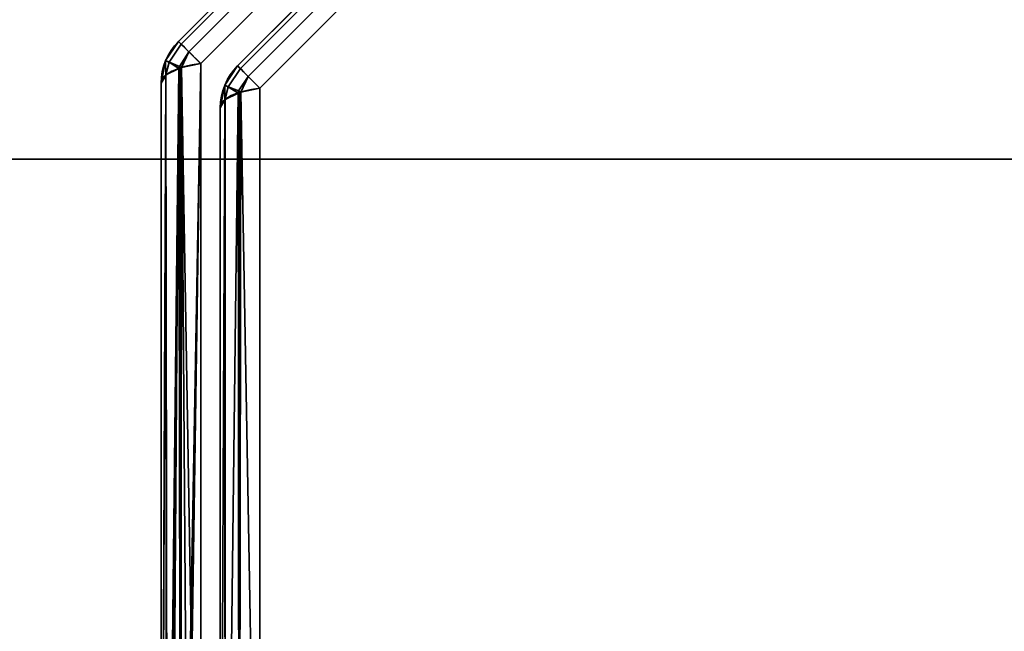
# Model space of a CAD drawing. Header units: millimetres. Extents: x -508 to 6708, y -115 to 193.
# Tile 306 of 656: x 1108.69 to 1120.33, y -15.58 to -8.35. Entities that reach past the tile are written whole.
import ezdxf

# ---------------------------------------------------------------- set-up
doc = ezdxf.new("R2010")
doc.units = ezdxf.units.MM
doc.layers.add('151', color=7, linetype='Continuous', true_color=0xffffff)

# ---------------------------------------------------------------- blocks, each defined once
blk = doc.blocks.new('UG_SURFACE_002')
at = {"layer": '151', "color": 252, "linetype": 'Continuous', "lineweight": 35}
for points in [[(2057.5, -10, 2215.25), (2057.5, 174.4, 2215.25), (942.5, 174.4, 2215.25), (942.5, -10, 2215.25)], [(1092.5, -10, 2065.25), (1092.5, 174.4, 2065.25), (1907.5, 174.4, 2065.25), (1907.5, -10, 2065.25)], [(2057.5, -10, 2215.25), (942.5, -10, 2215.25), (1092.5, -10, 2065.25), (1907.5, -10, 2065.25)]]:
    blk.add_3dface(points, dxfattribs=at)
blk = doc.blocks.new('UG_SURFACE_144')
at = {"layer": '151', "color": 252, "linetype": 'Continuous', "lineweight": 35}
for points in [[(1110.596, -8.637, 1157.986), (1120.637, 1.404, 1157.986), (1120.605, 1.436, 1157.739), (1110.564, -8.605, 1157.739)], [(1120.637, 1.404, 1010.514), (1110.596, -8.637, 1010.514), (1110.564, -8.605, 1010.761), (1120.605, 1.436, 1010.761)], [(1120.605, 1.436, 1157.739), (1120.605, 1.436, 1010.761), (1110.564, -8.605, 1010.761), (1110.564, -8.605, 1157.739)], [(1120.637, 1.404, 1157.987), (1120.637, 1.404, 1157.986), (1110.596, -8.637, 1157.986), (1110.596, -8.637, 1157.987)], [(1110.596, -8.637, 1157.987), (1110.688, -8.729, 1158.201), (1120.729, 1.312, 1158.201), (1120.637, 1.404, 1157.987)], [(1120.637, 1.404, 1010.513), (1120.729, 1.312, 1010.299), (1110.688, -8.729, 1010.299), (1110.596, -8.637, 1010.513)], [(1110.596, -8.637, 1010.513), (1110.596, -8.637, 1010.514), (1120.637, 1.404, 1010.514), (1120.637, 1.404, 1010.513)], [(1120.73, 1.311, 1158.204), (1120.729, 1.312, 1158.201), (1110.688, -8.729, 1158.201), (1110.689, -8.73, 1158.204)], [(1110.689, -8.73, 1010.296), (1110.688, -8.729, 1010.299), (1120.729, 1.312, 1010.299), (1120.73, 1.311, 1010.296)], [(1110.689, -8.73, 1158.204), (1110.827, -8.868, 1158.357), (1120.867, 1.173, 1158.357), (1120.73, 1.311, 1158.204)], [(1120.73, 1.311, 1010.296), (1120.867, 1.173, 1010.143), (1110.827, -8.868, 1010.143), (1110.689, -8.73, 1010.296)], [(1120.867, 1.173, 1158.357), (1110.827, -8.868, 1158.357), (1110.827, -22.332, 1163.419), (1130.252, -22.332, 1170.723)], [(1130.252, -22.332, 997.777), (1110.827, -22.332, 1005.08), (1110.827, -8.868, 1010.143), (1120.867, 1.173, 1010.143)], [(1111.296, -8.927, 1010.935), (1120.927, 0.704, 1010.935), (1120.895, 0.736, 1011.182), (1111.264, -8.895, 1011.182)], [(1120.895, 0.736, 1157.318), (1111.264, -8.895, 1157.318), (1111.264, -8.895, 1011.182), (1120.895, 0.736, 1011.182)], [(1120.927, 0.704, 1157.565), (1111.296, -8.927, 1157.565), (1111.264, -8.895, 1157.318), (1120.895, 0.736, 1157.318)], [(1120.927, 0.704, 1010.933), (1120.927, 0.704, 1010.935), (1111.296, -8.927, 1010.935), (1111.296, -8.927, 1010.933)], [(1111.296, -8.927, 1010.933), (1111.388, -9.019, 1010.72), (1121.019, 0.612, 1010.72), (1120.927, 0.704, 1010.933)], [(1120.927, 0.704, 1157.567), (1121.019, 0.612, 1157.78), (1111.388, -9.019, 1157.78), (1111.296, -8.927, 1157.567)], [(1111.296, -8.927, 1157.567), (1111.296, -8.927, 1157.565), (1120.927, 0.704, 1157.565), (1120.927, 0.704, 1157.567)], [(1121.02, 0.611, 1010.717), (1121.019, 0.612, 1010.72), (1111.388, -9.019, 1010.72), (1111.389, -9.02, 1010.717)], [(1111.389, -9.02, 1157.783), (1111.388, -9.019, 1157.78), (1121.019, 0.612, 1157.78), (1121.02, 0.611, 1157.783)], [(1111.389, -9.02, 1010.717), (1111.527, -9.157, 1010.564), (1121.158, 0.473, 1010.564), (1121.02, 0.611, 1010.717)], [(1121.02, 0.611, 1157.783), (1121.158, 0.473, 1157.936), (1111.527, -9.157, 1157.936), (1111.389, -9.02, 1157.783)], [(1130.485, -22.565, 1170.105), (1111.527, -21.868, 1162.715), (1111.527, -9.157, 1157.936), (1121.158, 0.473, 1157.936)], [(1121.158, 0.473, 1010.564), (1111.527, -9.157, 1010.564), (1111.527, -21.868, 1005.785), (1130.485, -22.565, 998.395)], [(1110.412, -8.832, 1010.761), (1110.412, -8.832, 1157.739), (1110.564, -8.605, 1157.739), (1110.564, -8.605, 1010.761)], [(1110.454, -8.851, 1157.987), (1110.596, -8.637, 1157.986), (1110.564, -8.605, 1157.739), (1110.412, -8.832, 1157.739)], [(1110.454, -8.851, 1010.513), (1110.412, -8.832, 1010.761), (1110.564, -8.605, 1010.761), (1110.596, -8.637, 1010.514)], [(1110.454, -8.851, 1157.987), (1110.596, -8.637, 1157.987), (1110.596, -8.637, 1157.986)], [(1110.688, -8.729, 1158.201), (1110.596, -8.637, 1157.987), (1110.454, -8.851, 1157.987), (1110.575, -8.901, 1158.204)], [(1110.575, -8.901, 1010.296), (1110.454, -8.851, 1010.513), (1110.596, -8.637, 1010.513), (1110.688, -8.729, 1010.299)], [(1110.596, -8.637, 1010.514), (1110.596, -8.637, 1010.513), (1110.454, -8.851, 1010.513)], [(1110.575, -8.901, 1158.204), (1110.689, -8.73, 1158.204), (1110.688, -8.729, 1158.201)], [(1110.688, -8.729, 1010.299), (1110.689, -8.73, 1010.296), (1110.575, -8.901, 1010.296)], [(1110.689, -8.73, 1158.204), (1110.575, -8.901, 1158.204), (1110.6, -8.916, 1158.229)], [(1110.6, -8.916, 1010.271), (1110.575, -8.901, 1010.296), (1110.689, -8.73, 1010.296)], [(1110.6, -8.916, 1158.229), (1110.827, -8.868, 1158.357), (1110.689, -8.73, 1158.204)], [(1110.689, -8.73, 1010.296), (1110.827, -8.868, 1010.143), (1110.6, -8.916, 1010.271)], [(1110.412, -8.834, 1010.761), (1110.359, -9.1, 1010.761), (1110.359, -9.1, 1157.739), (1110.412, -8.834, 1157.739)], [(1110.412, -8.834, 1157.739), (1110.359, -9.1, 1157.739), (1110.414, -9.007, 1157.987)], [(1110.414, -9.007, 1010.513), (1110.359, -9.1, 1010.761), (1110.412, -8.834, 1010.761)], [(1110.412, -8.834, 1157.739), (1110.412, -8.832, 1157.739), (1110.412, -8.832, 1010.761), (1110.412, -8.834, 1010.761)], [(1110.412, -8.832, 1157.739), (1110.412, -8.834, 1157.739), (1110.454, -8.851, 1157.987)], [(1110.454, -8.851, 1010.513), (1110.412, -8.834, 1010.761), (1110.412, -8.832, 1010.761)], [(1110.414, -9.007, 1157.987), (1110.454, -8.851, 1157.987), (1110.412, -8.834, 1157.739)], [(1110.412, -8.834, 1010.761), (1110.454, -8.851, 1010.513), (1110.414, -9.007, 1010.513)], [(1110.454, -8.851, 1157.987), (1110.414, -9.007, 1157.987), (1110.417, -9.002, 1158.001)], [(1110.417, -9.002, 1010.499), (1110.414, -9.007, 1010.513), (1110.454, -8.851, 1010.513)], [(1110.454, -8.851, 1157.987), (1110.417, -9.002, 1158.001), (1110.57, -8.926, 1158.202)], [(1110.57, -8.926, 1010.298), (1110.417, -9.002, 1010.499), (1110.454, -8.851, 1010.513)], [(1110.57, -8.926, 1158.202), (1110.417, -9.002, 1158.001), (1110.424, -22.198, 1162.96)], [(1110.433, -22.196, 1005.545), (1110.417, -9.002, 1010.499), (1110.57, -8.926, 1010.298)], [(1110.582, -8.92, 1158.219), (1110.57, -8.926, 1158.202), (1110.424, -22.198, 1162.96)], [(1110.424, -22.198, 1162.96), (1110.432, -22.21, 1163.001), (1110.582, -8.92, 1158.219)], [(1110.432, -22.21, 1163.001), (1110.59, -22.278, 1163.234), (1110.582, -8.92, 1158.219)], [(1110.57, -8.926, 1010.298), (1110.475, -22.236, 1005.41), (1110.433, -22.196, 1005.545)], [(1110.57, -8.926, 1158.202), (1110.575, -8.901, 1158.204), (1110.454, -8.851, 1157.987)], [(1110.454, -8.851, 1010.513), (1110.575, -8.901, 1010.296), (1110.57, -8.926, 1010.298)], [(1110.57, -8.926, 1010.298), (1110.594, -22.276, 1005.272), (1110.475, -22.236, 1005.41)], [(1110.575, -8.901, 1158.204), (1110.57, -8.926, 1158.202), (1110.582, -8.92, 1158.219)], [(1110.582, -8.92, 1010.281), (1110.57, -8.926, 1010.298), (1110.575, -8.901, 1010.296)], [(1110.57, -8.926, 1010.298), (1110.582, -8.92, 1010.281), (1110.594, -22.276, 1005.272)], [(1110.582, -8.92, 1158.219), (1110.6, -8.916, 1158.229), (1110.575, -8.901, 1158.204)], [(1110.575, -8.901, 1010.296), (1110.6, -8.916, 1010.271), (1110.582, -8.92, 1010.281)], [(1110.6, -8.916, 1158.229), (1110.582, -8.92, 1158.219), (1110.59, -22.278, 1163.234)], [(1110.594, -22.276, 1005.272), (1110.582, -8.92, 1010.281), (1110.6, -8.916, 1010.271)], [(1110.827, -8.868, 1158.357), (1110.6, -8.916, 1158.229), (1110.59, -22.278, 1163.234)], [(1110.59, -22.278, 1163.234), (1110.627, -22.294, 1163.288), (1110.827, -8.868, 1158.357)], [(1110.6, -8.916, 1010.271), (1110.693, -22.31, 1005.157), (1110.594, -22.276, 1005.272)], [(1110.6, -8.916, 1010.271), (1110.827, -8.868, 1010.143), (1110.827, -22.332, 1005.08)], [(1110.6, -8.916, 1010.271), (1110.827, -22.332, 1005.08), (1110.693, -22.31, 1005.157)], [(1110.627, -22.294, 1163.288), (1110.827, -22.332, 1163.419), (1110.827, -8.868, 1158.357)], [(1111.112, -9.122, 1157.318), (1111.112, -9.122, 1011.182), (1111.264, -8.895, 1011.182), (1111.264, -8.895, 1157.318)], [(1111.154, -9.141, 1010.933), (1111.296, -8.927, 1010.935), (1111.264, -8.895, 1011.182), (1111.112, -9.122, 1011.182)], [(1111.112, -9.122, 1157.318), (1111.264, -8.895, 1157.318), (1111.296, -8.927, 1157.565), (1111.154, -9.141, 1157.567)], [(1111.154, -9.141, 1010.933), (1111.296, -8.927, 1010.933), (1111.296, -8.927, 1010.935)], [(1111.388, -9.019, 1010.72), (1111.296, -8.927, 1010.933), (1111.154, -9.141, 1010.933), (1111.275, -9.191, 1010.717)], [(1111.275, -9.191, 1157.783), (1111.154, -9.141, 1157.567), (1111.296, -8.927, 1157.567), (1111.388, -9.019, 1157.78)], [(1111.296, -8.927, 1157.565), (1111.296, -8.927, 1157.567), (1111.154, -9.141, 1157.567)], [(1110.417, -9.002, 1158.001), (1110.414, -9.007, 1157.987), (1110.359, -22.1, 1162.627)], [(1110.359, -22.1, 1162.627), (1110.424, -22.198, 1162.96), (1110.417, -9.002, 1158.001)], [(1110.414, -9.007, 1157.987), (1110.359, -9.1, 1157.739), (1110.359, -22.1, 1162.627)], [(1110.414, -9.007, 1010.513), (1110.364, -22.131, 1005.768), (1110.359, -22.1, 1005.873)], [(1110.359, -22.1, 1005.873), (1110.359, -9.1, 1010.761), (1110.414, -9.007, 1010.513)], [(1110.414, -9.007, 1010.513), (1110.433, -22.196, 1005.545), (1110.364, -22.131, 1005.768)], [(1110.414, -9.007, 1010.513), (1110.417, -9.002, 1010.499), (1110.433, -22.196, 1005.545)], [(1111.275, -9.191, 1010.717), (1111.389, -9.02, 1010.717), (1111.388, -9.019, 1010.72)], [(1111.388, -9.019, 1157.78), (1111.389, -9.02, 1157.783), (1111.275, -9.191, 1157.783)], [(1111.389, -9.02, 1010.717), (1111.275, -9.191, 1010.717), (1111.3, -9.206, 1010.692)], [(1111.3, -9.206, 1157.808), (1111.275, -9.191, 1157.783), (1111.389, -9.02, 1157.783)], [(1111.3, -9.206, 1010.692), (1111.527, -9.157, 1010.564), (1111.389, -9.02, 1010.717)], [(1111.389, -9.02, 1157.783), (1111.527, -9.157, 1157.936), (1111.3, -9.206, 1157.808)], [(1110.359, -22.1, 1005.873), (1110.359, -22.1, 1162.627), (1110.359, -9.1, 1157.739), (1110.359, -9.1, 1010.761)], [(1111.112, -9.123, 1157.318), (1111.059, -9.39, 1157.318), (1111.059, -9.39, 1011.182), (1111.112, -9.123, 1011.182)], [(1111.112, -9.123, 1011.182), (1111.059, -9.39, 1011.182), (1111.114, -9.297, 1010.934)], [(1111.114, -9.297, 1157.566), (1111.059, -9.39, 1157.318), (1111.112, -9.123, 1157.318)], [(1111.112, -9.123, 1011.182), (1111.112, -9.122, 1011.182), (1111.112, -9.122, 1157.318), (1111.112, -9.123, 1157.318)], [(1111.112, -9.122, 1011.182), (1111.112, -9.123, 1011.182), (1111.154, -9.141, 1010.933)], [(1111.154, -9.141, 1157.567), (1111.112, -9.123, 1157.318), (1111.112, -9.122, 1157.318)], [(1111.114, -9.297, 1010.934), (1111.154, -9.141, 1010.933), (1111.112, -9.123, 1011.182)], [(1111.112, -9.123, 1157.318), (1111.154, -9.141, 1157.567), (1111.114, -9.297, 1157.566)], [(1111.154, -9.141, 1010.933), (1111.114, -9.297, 1010.934), (1111.117, -9.291, 1010.92)], [(1111.117, -9.291, 1157.58), (1111.114, -9.297, 1157.566), (1111.154, -9.141, 1157.567)], [(1111.154, -9.141, 1010.933), (1111.117, -9.291, 1010.92), (1111.27, -9.216, 1010.718)], [(1111.27, -9.216, 1157.781), (1111.117, -9.291, 1157.58), (1111.154, -9.141, 1157.567)], [(1111.27, -9.216, 1010.718), (1111.275, -9.191, 1010.717), (1111.154, -9.141, 1010.933)], [(1111.154, -9.141, 1157.567), (1111.275, -9.191, 1157.783), (1111.27, -9.216, 1157.781)], [(1111.275, -9.191, 1010.717), (1111.27, -9.216, 1010.718), (1111.282, -9.209, 1010.702)], [(1111.282, -9.209, 1157.798), (1111.27, -9.216, 1157.781), (1111.275, -9.191, 1157.783)], [(1111.282, -9.209, 1010.702), (1111.3, -9.206, 1010.692), (1111.275, -9.191, 1010.717)], [(1111.275, -9.191, 1157.783), (1111.3, -9.206, 1157.808), (1111.282, -9.209, 1157.798)], [(1111.282, -21.92, 1005.923), (1111.527, -21.868, 1005.785), (1111.527, -9.157, 1010.564), (1111.3, -9.206, 1010.692)], [(1111.3, -9.206, 1157.808), (1111.527, -9.157, 1157.936), (1111.527, -21.868, 1162.715)], [(1111.059, -22.1, 1006.403), (1111.117, -22.002, 1006.141), (1111.117, -9.291, 1010.92), (1111.114, -9.297, 1010.934)], [(1111.114, -9.297, 1010.934), (1111.059, -9.39, 1011.182), (1111.059, -22.1, 1006.403)], [(1111.117, -22.002, 1162.359), (1111.059, -22.1, 1162.097), (1111.059, -9.39, 1157.318), (1111.114, -9.297, 1157.566)], [(1111.114, -9.297, 1157.566), (1111.117, -9.291, 1157.58), (1111.117, -22.002, 1162.359)], [(1111.117, -22.002, 1006.141), (1111.282, -21.92, 1005.923), (1111.282, -9.209, 1010.702), (1111.27, -9.216, 1010.718)], [(1111.27, -9.216, 1010.718), (1111.117, -9.291, 1010.92), (1111.117, -22.002, 1006.141)], [(1111.282, -21.92, 1162.577), (1111.117, -22.002, 1162.359), (1111.117, -9.291, 1157.58), (1111.27, -9.216, 1157.781)], [(1111.27, -9.216, 1157.781), (1111.282, -9.209, 1157.798), (1111.282, -21.92, 1162.577)], [(1111.3, -9.206, 1010.692), (1111.282, -9.209, 1010.702), (1111.282, -21.92, 1005.923)], [(1111.527, -21.868, 1162.715), (1111.282, -21.92, 1162.577), (1111.282, -9.209, 1157.798), (1111.3, -9.206, 1157.808)], [(1111.059, -9.39, 1157.318), (1111.059, -22.1, 1162.097), (1111.059, -22.1, 1006.403), (1111.059, -9.39, 1011.182)]]:
    blk.add_3dface(points, dxfattribs=at)
blk = doc.blocks.new('UG_SURFACE_148')
at = {"layer": '151', "color": 252, "linetype": 'Continuous', "lineweight": 35}
for points in [[(1082, -10, 2075.25), (1918, -10, 2075.25), (1916.5, -10, 2073.75), (1083.5, -10, 2073.75)], [(1082, -10, 2075.25), (1082, -21.92, 2075.25), (1918, -21.92, 2075.25), (1918, -10, 2075.25)], [(1083.5, -10, 2073.75), (1916.5, -10, 2073.75), (1916.5, -21.92, 2073.75), (1083.5, -21.92, 2073.75)]]:
    blk.add_3dface(points, dxfattribs=at)
blk = doc.blocks.new('UG_SURFACE_153')
at = {"layer": '151', "color": 252, "linetype": 'Continuous', "lineweight": 35}
for points in [[(1110.596, -8.637, 1157.986), (1120.637, 1.404, 1157.986), (1120.605, 1.436, 1157.739), (1110.564, -8.605, 1157.739)], [(1120.637, 1.404, 1010.514), (1110.596, -8.637, 1010.514), (1110.564, -8.605, 1010.761), (1120.605, 1.436, 1010.761)], [(1120.605, 1.436, 1157.739), (1120.605, 1.436, 1010.761), (1110.564, -8.605, 1010.761), (1110.564, -8.605, 1157.739)], [(1120.637, 1.404, 1157.987), (1120.637, 1.404, 1157.986), (1110.596, -8.637, 1157.986), (1110.596, -8.637, 1157.987)], [(1110.596, -8.637, 1157.987), (1110.688, -8.729, 1158.201), (1120.729, 1.312, 1158.201), (1120.637, 1.404, 1157.987)], [(1120.637, 1.404, 1010.513), (1120.729, 1.312, 1010.299), (1110.688, -8.729, 1010.299), (1110.596, -8.637, 1010.513)], [(1110.596, -8.637, 1010.513), (1110.596, -8.637, 1010.514), (1120.637, 1.404, 1010.514), (1120.637, 1.404, 1010.513)], [(1120.73, 1.311, 1158.204), (1120.729, 1.312, 1158.201), (1110.688, -8.729, 1158.201), (1110.689, -8.73, 1158.204)], [(1110.689, -8.73, 1010.296), (1110.688, -8.729, 1010.299), (1120.729, 1.312, 1010.299), (1120.73, 1.311, 1010.296)], [(1110.689, -8.73, 1158.204), (1110.827, -8.868, 1158.357), (1120.867, 1.173, 1158.357), (1120.73, 1.311, 1158.204)], [(1120.73, 1.311, 1010.296), (1120.867, 1.173, 1010.143), (1110.827, -8.868, 1010.143), (1110.689, -8.73, 1010.296)], [(1120.867, 1.173, 1158.357), (1110.827, -8.868, 1158.357), (1110.827, -22.332, 1163.419), (1130.252, -22.332, 1170.723)], [(1130.252, -22.332, 997.777), (1110.827, -22.332, 1005.08), (1110.827, -8.868, 1010.143), (1120.867, 1.173, 1010.143)], [(1111.296, -8.927, 1010.935), (1120.927, 0.704, 1010.935), (1120.895, 0.736, 1011.182), (1111.264, -8.895, 1011.182)], [(1120.895, 0.736, 1157.318), (1111.264, -8.895, 1157.318), (1111.264, -8.895, 1011.182), (1120.895, 0.736, 1011.182)], [(1120.927, 0.704, 1157.565), (1111.296, -8.927, 1157.565), (1111.264, -8.895, 1157.318), (1120.895, 0.736, 1157.318)], [(1120.927, 0.704, 1010.933), (1120.927, 0.704, 1010.935), (1111.296, -8.927, 1010.935), (1111.296, -8.927, 1010.933)], [(1111.296, -8.927, 1010.933), (1111.388, -9.019, 1010.72), (1121.019, 0.612, 1010.72), (1120.927, 0.704, 1010.933)], [(1120.927, 0.704, 1157.567), (1121.019, 0.612, 1157.78), (1111.388, -9.019, 1157.78), (1111.296, -8.927, 1157.567)], [(1111.296, -8.927, 1157.567), (1111.296, -8.927, 1157.565), (1120.927, 0.704, 1157.565), (1120.927, 0.704, 1157.567)], [(1121.02, 0.611, 1010.717), (1121.019, 0.612, 1010.72), (1111.388, -9.019, 1010.72), (1111.389, -9.02, 1010.717)], [(1111.389, -9.02, 1157.783), (1111.388, -9.019, 1157.78), (1121.019, 0.612, 1157.78), (1121.02, 0.611, 1157.783)], [(1111.389, -9.02, 1010.717), (1111.527, -9.157, 1010.564), (1121.158, 0.473, 1010.564), (1121.02, 0.611, 1010.717)], [(1121.02, 0.611, 1157.783), (1121.158, 0.473, 1157.936), (1111.527, -9.157, 1157.936), (1111.389, -9.02, 1157.783)], [(1130.485, -22.565, 1170.105), (1111.527, -21.868, 1162.715), (1111.527, -9.157, 1157.936), (1121.158, 0.473, 1157.936)], [(1121.158, 0.473, 1010.564), (1111.527, -9.157, 1010.564), (1111.527, -21.868, 1005.785), (1130.485, -22.565, 998.395)], [(1110.412, -8.832, 1010.761), (1110.412, -8.832, 1157.739), (1110.564, -8.605, 1157.739), (1110.564, -8.605, 1010.761)], [(1110.454, -8.851, 1157.987), (1110.596, -8.637, 1157.986), (1110.564, -8.605, 1157.739), (1110.412, -8.832, 1157.739)], [(1110.454, -8.851, 1010.513), (1110.412, -8.832, 1010.761), (1110.564, -8.605, 1010.761), (1110.596, -8.637, 1010.514)], [(1110.454, -8.851, 1157.987), (1110.596, -8.637, 1157.987), (1110.596, -8.637, 1157.986)], [(1110.688, -8.729, 1158.201), (1110.596, -8.637, 1157.987), (1110.454, -8.851, 1157.987), (1110.575, -8.901, 1158.204)], [(1110.575, -8.901, 1010.296), (1110.454, -8.851, 1010.513), (1110.596, -8.637, 1010.513), (1110.688, -8.729, 1010.299)], [(1110.596, -8.637, 1010.514), (1110.596, -8.637, 1010.513), (1110.454, -8.851, 1010.513)], [(1110.575, -8.901, 1158.204), (1110.689, -8.73, 1158.204), (1110.688, -8.729, 1158.201)], [(1110.688, -8.729, 1010.299), (1110.689, -8.73, 1010.296), (1110.575, -8.901, 1010.296)], [(1110.689, -8.73, 1158.204), (1110.575, -8.901, 1158.204), (1110.6, -8.916, 1158.229)], [(1110.6, -8.916, 1010.271), (1110.575, -8.901, 1010.296), (1110.689, -8.73, 1010.296)], [(1110.6, -8.916, 1158.229), (1110.827, -8.868, 1158.357), (1110.689, -8.73, 1158.204)], [(1110.689, -8.73, 1010.296), (1110.827, -8.868, 1010.143), (1110.6, -8.916, 1010.271)], [(1110.412, -8.834, 1010.761), (1110.359, -9.1, 1010.761), (1110.359, -9.1, 1157.739), (1110.412, -8.834, 1157.739)], [(1110.412, -8.834, 1157.739), (1110.359, -9.1, 1157.739), (1110.414, -9.007, 1157.987)], [(1110.414, -9.007, 1010.513), (1110.359, -9.1, 1010.761), (1110.412, -8.834, 1010.761)], [(1110.412, -8.834, 1157.739), (1110.412, -8.832, 1157.739), (1110.412, -8.832, 1010.761), (1110.412, -8.834, 1010.761)], [(1110.412, -8.832, 1157.739), (1110.412, -8.834, 1157.739), (1110.454, -8.851, 1157.987)], [(1110.454, -8.851, 1010.513), (1110.412, -8.834, 1010.761), (1110.412, -8.832, 1010.761)], [(1110.414, -9.007, 1157.987), (1110.454, -8.851, 1157.987), (1110.412, -8.834, 1157.739)], [(1110.412, -8.834, 1010.761), (1110.454, -8.851, 1010.513), (1110.414, -9.007, 1010.513)], [(1110.454, -8.851, 1157.987), (1110.414, -9.007, 1157.987), (1110.417, -9.002, 1158.001)], [(1110.417, -9.002, 1010.499), (1110.414, -9.007, 1010.513), (1110.454, -8.851, 1010.513)], [(1110.454, -8.851, 1157.987), (1110.417, -9.002, 1158.001), (1110.57, -8.926, 1158.202)], [(1110.57, -8.926, 1010.298), (1110.417, -9.002, 1010.499), (1110.454, -8.851, 1010.513)], [(1110.57, -8.926, 1158.202), (1110.417, -9.002, 1158.001), (1110.424, -22.198, 1162.96)], [(1110.433, -22.196, 1005.545), (1110.417, -9.002, 1010.499), (1110.57, -8.926, 1010.298)], [(1110.582, -8.92, 1158.219), (1110.57, -8.926, 1158.202), (1110.424, -22.198, 1162.96)], [(1110.424, -22.198, 1162.96), (1110.432, -22.21, 1163.001), (1110.582, -8.92, 1158.219)], [(1110.432, -22.21, 1163.001), (1110.59, -22.278, 1163.234), (1110.582, -8.92, 1158.219)], [(1110.57, -8.926, 1010.298), (1110.475, -22.236, 1005.41), (1110.433, -22.196, 1005.545)], [(1110.57, -8.926, 1158.202), (1110.575, -8.901, 1158.204), (1110.454, -8.851, 1157.987)], [(1110.454, -8.851, 1010.513), (1110.575, -8.901, 1010.296), (1110.57, -8.926, 1010.298)], [(1110.57, -8.926, 1010.298), (1110.594, -22.276, 1005.272), (1110.475, -22.236, 1005.41)], [(1110.575, -8.901, 1158.204), (1110.57, -8.926, 1158.202), (1110.582, -8.92, 1158.219)], [(1110.582, -8.92, 1010.281), (1110.57, -8.926, 1010.298), (1110.575, -8.901, 1010.296)], [(1110.57, -8.926, 1010.298), (1110.582, -8.92, 1010.281), (1110.594, -22.276, 1005.272)], [(1110.582, -8.92, 1158.219), (1110.6, -8.916, 1158.229), (1110.575, -8.901, 1158.204)], [(1110.575, -8.901, 1010.296), (1110.6, -8.916, 1010.271), (1110.582, -8.92, 1010.281)], [(1110.6, -8.916, 1158.229), (1110.582, -8.92, 1158.219), (1110.59, -22.278, 1163.234)], [(1110.594, -22.276, 1005.272), (1110.582, -8.92, 1010.281), (1110.6, -8.916, 1010.271)], [(1110.827, -8.868, 1158.357), (1110.6, -8.916, 1158.229), (1110.59, -22.278, 1163.234)], [(1110.59, -22.278, 1163.234), (1110.627, -22.294, 1163.288), (1110.827, -8.868, 1158.357)], [(1110.6, -8.916, 1010.271), (1110.693, -22.31, 1005.157), (1110.594, -22.276, 1005.272)], [(1110.6, -8.916, 1010.271), (1110.827, -8.868, 1010.143), (1110.827, -22.332, 1005.08)], [(1110.6, -8.916, 1010.271), (1110.827, -22.332, 1005.08), (1110.693, -22.31, 1005.157)], [(1110.627, -22.294, 1163.288), (1110.827, -22.332, 1163.419), (1110.827, -8.868, 1158.357)], [(1111.112, -9.122, 1157.318), (1111.112, -9.122, 1011.182), (1111.264, -8.895, 1011.182), (1111.264, -8.895, 1157.318)], [(1111.154, -9.141, 1010.933), (1111.296, -8.927, 1010.935), (1111.264, -8.895, 1011.182), (1111.112, -9.122, 1011.182)], [(1111.112, -9.122, 1157.318), (1111.264, -8.895, 1157.318), (1111.296, -8.927, 1157.565), (1111.154, -9.141, 1157.567)], [(1111.154, -9.141, 1010.933), (1111.296, -8.927, 1010.933), (1111.296, -8.927, 1010.935)], [(1111.388, -9.019, 1010.72), (1111.296, -8.927, 1010.933), (1111.154, -9.141, 1010.933), (1111.275, -9.191, 1010.717)], [(1111.275, -9.191, 1157.783), (1111.154, -9.141, 1157.567), (1111.296, -8.927, 1157.567), (1111.388, -9.019, 1157.78)], [(1111.296, -8.927, 1157.565), (1111.296, -8.927, 1157.567), (1111.154, -9.141, 1157.567)], [(1110.417, -9.002, 1158.001), (1110.414, -9.007, 1157.987), (1110.359, -22.1, 1162.627)], [(1110.359, -22.1, 1162.627), (1110.424, -22.198, 1162.96), (1110.417, -9.002, 1158.001)], [(1110.414, -9.007, 1157.987), (1110.359, -9.1, 1157.739), (1110.359, -22.1, 1162.627)], [(1110.414, -9.007, 1010.513), (1110.364, -22.131, 1005.768), (1110.359, -22.1, 1005.873)], [(1110.359, -22.1, 1005.873), (1110.359, -9.1, 1010.761), (1110.414, -9.007, 1010.513)], [(1110.414, -9.007, 1010.513), (1110.433, -22.196, 1005.545), (1110.364, -22.131, 1005.768)], [(1110.414, -9.007, 1010.513), (1110.417, -9.002, 1010.499), (1110.433, -22.196, 1005.545)], [(1111.275, -9.191, 1010.717), (1111.389, -9.02, 1010.717), (1111.388, -9.019, 1010.72)], [(1111.388, -9.019, 1157.78), (1111.389, -9.02, 1157.783), (1111.275, -9.191, 1157.783)], [(1111.389, -9.02, 1010.717), (1111.275, -9.191, 1010.717), (1111.3, -9.206, 1010.692)], [(1111.3, -9.206, 1157.808), (1111.275, -9.191, 1157.783), (1111.389, -9.02, 1157.783)], [(1111.3, -9.206, 1010.692), (1111.527, -9.157, 1010.564), (1111.389, -9.02, 1010.717)], [(1111.389, -9.02, 1157.783), (1111.527, -9.157, 1157.936), (1111.3, -9.206, 1157.808)], [(1110.359, -22.1, 1005.873), (1110.359, -22.1, 1162.627), (1110.359, -9.1, 1157.739), (1110.359, -9.1, 1010.761)], [(1111.112, -9.123, 1157.318), (1111.059, -9.39, 1157.318), (1111.059, -9.39, 1011.182), (1111.112, -9.123, 1011.182)], [(1111.112, -9.123, 1011.182), (1111.059, -9.39, 1011.182), (1111.114, -9.297, 1010.934)], [(1111.114, -9.297, 1157.566), (1111.059, -9.39, 1157.318), (1111.112, -9.123, 1157.318)], [(1111.112, -9.123, 1011.182), (1111.112, -9.122, 1011.182), (1111.112, -9.122, 1157.318), (1111.112, -9.123, 1157.318)], [(1111.112, -9.122, 1011.182), (1111.112, -9.123, 1011.182), (1111.154, -9.141, 1010.933)], [(1111.154, -9.141, 1157.567), (1111.112, -9.123, 1157.318), (1111.112, -9.122, 1157.318)], [(1111.114, -9.297, 1010.934), (1111.154, -9.141, 1010.933), (1111.112, -9.123, 1011.182)], [(1111.112, -9.123, 1157.318), (1111.154, -9.141, 1157.567), (1111.114, -9.297, 1157.566)], [(1111.154, -9.141, 1010.933), (1111.114, -9.297, 1010.934), (1111.117, -9.291, 1010.92)], [(1111.117, -9.291, 1157.58), (1111.114, -9.297, 1157.566), (1111.154, -9.141, 1157.567)], [(1111.154, -9.141, 1010.933), (1111.117, -9.291, 1010.92), (1111.27, -9.216, 1010.718)], [(1111.27, -9.216, 1157.781), (1111.117, -9.291, 1157.58), (1111.154, -9.141, 1157.567)], [(1111.27, -9.216, 1010.718), (1111.275, -9.191, 1010.717), (1111.154, -9.141, 1010.933)], [(1111.154, -9.141, 1157.567), (1111.275, -9.191, 1157.783), (1111.27, -9.216, 1157.781)], [(1111.275, -9.191, 1010.717), (1111.27, -9.216, 1010.718), (1111.282, -9.209, 1010.702)], [(1111.282, -9.209, 1157.798), (1111.27, -9.216, 1157.781), (1111.275, -9.191, 1157.783)], [(1111.282, -9.209, 1010.702), (1111.3, -9.206, 1010.692), (1111.275, -9.191, 1010.717)], [(1111.275, -9.191, 1157.783), (1111.3, -9.206, 1157.808), (1111.282, -9.209, 1157.798)], [(1111.282, -21.92, 1005.923), (1111.527, -21.868, 1005.785), (1111.527, -9.157, 1010.564), (1111.3, -9.206, 1010.692)], [(1111.3, -9.206, 1157.808), (1111.527, -9.157, 1157.936), (1111.527, -21.868, 1162.715)], [(1111.059, -22.1, 1006.403), (1111.117, -22.002, 1006.141), (1111.117, -9.291, 1010.92), (1111.114, -9.297, 1010.934)], [(1111.114, -9.297, 1010.934), (1111.059, -9.39, 1011.182), (1111.059, -22.1, 1006.403)], [(1111.117, -22.002, 1162.359), (1111.059, -22.1, 1162.097), (1111.059, -9.39, 1157.318), (1111.114, -9.297, 1157.566)], [(1111.114, -9.297, 1157.566), (1111.117, -9.291, 1157.58), (1111.117, -22.002, 1162.359)], [(1111.117, -22.002, 1006.141), (1111.282, -21.92, 1005.923), (1111.282, -9.209, 1010.702), (1111.27, -9.216, 1010.718)], [(1111.27, -9.216, 1010.718), (1111.117, -9.291, 1010.92), (1111.117, -22.002, 1006.141)], [(1111.282, -21.92, 1162.577), (1111.117, -22.002, 1162.359), (1111.117, -9.291, 1157.58), (1111.27, -9.216, 1157.781)], [(1111.27, -9.216, 1157.781), (1111.282, -9.209, 1157.798), (1111.282, -21.92, 1162.577)], [(1111.3, -9.206, 1010.692), (1111.282, -9.209, 1010.702), (1111.282, -21.92, 1005.923)], [(1111.527, -21.868, 1162.715), (1111.282, -21.92, 1162.577), (1111.282, -9.209, 1157.798), (1111.3, -9.206, 1157.808)], [(1111.059, -9.39, 1157.318), (1111.059, -22.1, 1162.097), (1111.059, -22.1, 1006.403), (1111.059, -9.39, 1011.182)]]:
    blk.add_3dface(points, dxfattribs=at)

msp = doc.modelspace()

# ---------------------------------------------------------------- linework, layer by layer
at = {"layer": '151', "color": 253, "linetype": 'Continuous', "lineweight": -3}
for p, q in [((1120.605, 1.436, 1157.739), (1110.564, -8.605, 1157.739)), ((1110.564, -8.605, 1010.761), (1120.605, 1.436, 1010.761)), ((1110.564, -8.605, 1010.761), (1120.605, 1.436, 1010.761)), ((1120.605, 1.436, 1157.739), (1110.564, -8.605, 1157.739)), ((1120.868, 1.173, 1158.357), (1110.827, -8.868, 1158.357)), ((1110.827, -8.868, 1010.143), (1120.868, 1.173, 1010.143)), ((1110.827, -8.868, 1010.143), (1120.868, 1.173, 1010.143)), ((1120.868, 1.173, 1158.357), (1110.827, -8.868, 1158.357)), ((1111.264, -8.895, 1011.182), (1120.895, 0.736, 1011.182)), ((1120.895, 0.736, 1157.318), (1111.264, -8.895, 1157.318)), ((1120.895, 0.736, 1157.318), (1111.264, -8.895, 1157.318)), ((1111.264, -8.895, 1011.182), (1120.895, 0.736, 1011.182)), ((1111.527, -9.157, 1157.936), (1121.157, 0.473, 1157.936)), ((1121.157, 0.473, 1010.564), (1111.527, -9.157, 1010.564)), ((1121.157, 0.473, 1010.564), (1111.527, -9.157, 1010.564)), ((1111.527, -9.157, 1157.936), (1121.157, 0.473, 1157.936)), ((1110.564, -8.605, 1157.739), (1110.564, -8.605, 1010.761)), ((1110.564, -8.605, 1157.739), (1110.564, -8.605, 1010.761)), ((1110.827, -8.868, 1010.143), (1110.827, -22.332, 1005.081)), ((1110.827, -8.868, 1158.357), (1110.827, -22.332, 1163.419)), ((1110.827, -8.868, 1158.357), (1110.827, -22.332, 1163.419)), ((1110.827, -8.868, 1010.143), (1110.827, -22.332, 1005.081)), ((1111.264, -8.895, 1157.318), (1111.264, -8.895, 1011.182)), ((1111.264, -8.895, 1157.318), (1111.264, -8.895, 1011.182)), ((1110.359, -9.1, 1157.739), (1110.359, -22.1, 1162.627)), ((1110.359, -9.1, 1010.761), (1110.359, -22.1, 1005.873)), ((1110.359, -9.1, 1157.739), (1110.359, -9.1, 1010.761)), ((1110.359, -9.1, 1157.739), (1110.359, -9.1, 1010.761)), ((1110.359, -9.1, 1157.739), (1110.359, -22.1, 1162.627)), ((1110.359, -9.1, 1010.761), (1110.359, -22.1, 1005.873)), ((1111.527, -9.157, 1010.564), (1111.527, -21.868, 1005.785)), ((1111.527, -21.868, 1162.715), (1111.527, -9.157, 1157.936)), ((1111.527, -9.157, 1010.564), (1111.527, -21.868, 1005.785)), ((1111.527, -21.868, 1162.715), (1111.527, -9.157, 1157.936)), ((1111.059, -22.1, 1006.403), (1111.059, -9.39, 1011.182)), ((1111.059, -9.39, 1011.182), (1111.059, -9.39, 1157.318)), ((1111.059, -9.39, 1157.318), (1111.059, -22.1, 1162.097)), ((1111.059, -9.39, 1011.182), (1111.059, -9.39, 1157.318)), ((1111.059, -9.39, 1157.318), (1111.059, -22.1, 1162.097)), ((1111.059, -22.1, 1006.403), (1111.059, -9.39, 1011.182)), ((942.5, -10, 2215.25), (2057.5, -10, 2215.25)), ((1918, -10, 2075.25), (1082, -10, 2075.25)), ((1916.5, -10, 2073.75), (1083.5, -10, 2073.75)), ((1907.5, -10, 2065.25), (1092.5, -10, 2065.25))]:
    msp.add_line(p, q, dxfattribs=at)
at = {"layer": '151', "color": 253, "linetype": 'Continuous', "lineweight": -3, "extrusion": (0, 0, -1)}
for centre, start in [((-1111.059, -9.1, -1157.739), 360), ((-1111.059, -9.1, -1157.739), 360), ((-1111.759, -9.39, -1011.182), 0), ((-1111.759, -9.39, -1157.318), 0), ((-1111.759, -9.39, -1011.182), 0), ((-1111.759, -9.39, -1157.318), 0)]:
    msp.add_arc(centre, 0.7, start, 45, dxfattribs=at)
at = {"layer": '151', "color": 253, "linetype": 'Continuous', "lineweight": -3}
msp.add_arc((1111.059, -9.1, 1010.761), 0.7, 135, 180, dxfattribs=at)
msp.add_arc((1111.059, -9.1, 1010.761), 0.7, 135, 180, dxfattribs=at)
at = {"layer": '151', "color": 253, "linetype": 'Continuous', "lineweight": -3, "extrusion": (0.707107, 0.707107, -3.85443e-15)}
msp.add_arc((-792.072, 1157.739, 779.203), 0.7, 0, 62, dxfattribs=at)
msp.add_arc((-792.072, 1157.739, 779.203), 0.7, 0, 62, dxfattribs=at)
at = {"layer": '151', "color": 253, "linetype": 'Continuous', "lineweight": -3, "extrusion": (0.707107, 0.707107, -3.05907e-16)}
for centre, start, end in [((-792.072, 1010.761, 779.203), 298, 0), ((-792.072, 1010.761, 779.203), 298, 0), ((-792.772, 1011.182, 779.493), 298, 0), ((-792.772, 1157.318, 779.493), 0, 62), ((-792.772, 1157.318, 779.493), 0, 62), ((-792.772, 1011.182, 779.493), 298, 0)]:
    msp.add_arc(centre, 0.7, start, end, dxfattribs=at)
at = {"layer": '151', "color": 253, "linetype": 'Continuous', "lineweight": -3, "extrusion": (0, -0.936029, -0.351924)}
msp.add_arc((1111.059, 949.304, -347.193), 0.7, 180, 250.6118, dxfattribs=at)
msp.add_arc((1111.059, 949.304, -347.193), 0.7, 180, 250.6118, dxfattribs=at)
at = {"layer": '151', "color": 253, "linetype": 'Continuous', "lineweight": -3, "extrusion": (3.47947e-15, -0.936029, 0.351924)}
for centre in [(1111.059, 1080.474, 415.954), (1111.059, 1080.474, 415.954), (1111.759, 1079.979, 416.077), (1111.759, 1079.979, 416.077)]:
    msp.add_arc(centre, 0.7, 109.3882, 180, dxfattribs=at)
at = {"layer": '151', "color": 253, "linetype": 'Continuous', "lineweight": -3, "extrusion": (-9.33028e-16, 0.936029, 0.351924)}
msp.add_arc((-1111.759, 949.8, 347.07), 0.7, 289.3882, 0, dxfattribs=at)
msp.add_arc((-1111.759, 949.8, 347.07), 0.7, 289.3882, 0, dxfattribs=at)

# ---------------------------------------------------------------- block references
at = {"layer": '151', "color": 253, "linetype": 'Continuous', "lineweight": -3}
for name in ['UG_SURFACE_002', 'UG_SURFACE_148', 'UG_SURFACE_144', 'UG_SURFACE_153']:
    msp.add_blockref(name, (0, 0), dxfattribs=at)

doc.saveas('drawing.dxf')
